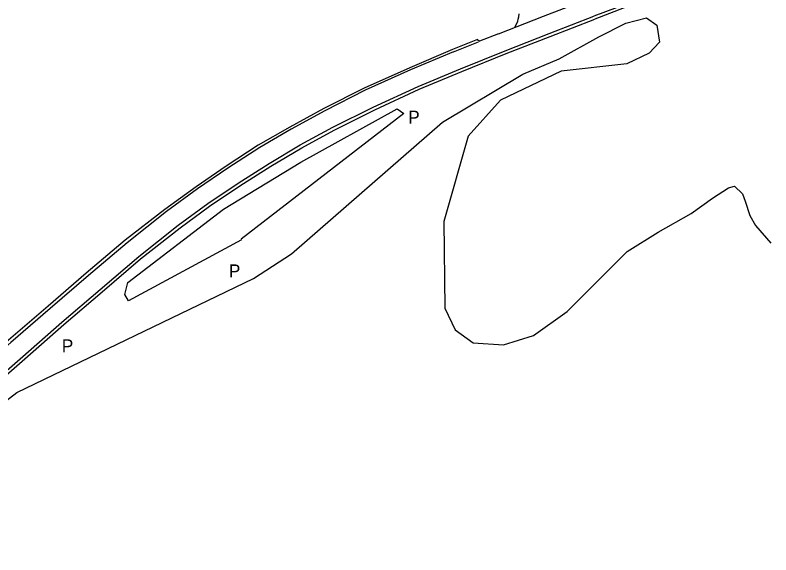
# Model space of a CAD drawing. Extents: x 2030130 to 2036320, y 723205 to 762423.
# Drawn here: x 2034000 to 2034735, y 739838 to 740362 of the extents above; entities that cross this region are included whole.
import ezdxf

# ---------------------------------------------------------------- set-up
doc = ezdxf.new("R2010")
doc.units = 0
for name, color, linetype in [('Draft_Station Labels Major', 7, 'Continuous'), ('Draft_Station Tics Major', 7, 'Continuous'), ('Prop Horizontal Alignment Ramp', 7, 'Continuous')]:
    doc.layers.add(name, color=color, linetype=linetype)

msp = doc.modelspace()

# ---------------------------------------------------------------- linework, layer by layer
at = {"layer": 'Draft_Station Labels Major'}
for p, q in [((2034469.73, 740344.19), (2034513.46, 740361.41)), ((2034518.82, 740344.32), (2034562.33, 740361.24)), ((2034519.95, 740341.57), (2034563.49, 740358.32)), ((2034449.13, 740338.71), (2034451.28, 740336.84)), ((2034425.91, 740326.71), (2034450.06, 740336.36))]:
    msp.add_line(p, q, dxfattribs=at)
for points in [[(2034513.46, 740361.41), (2034556.47, 740378.12), (2034598.79, 740393.97), (2034640.95, 740409.57), (2034672.24, 740420.38), (2034705.33, 740431.5), (2034739.05, 740441.69), (2034784.48, 740453.51), (2034831.34, 740463.84), (2034879.17, 740472.73), (2034926.29, 740481.01), (2034973.03, 740488.78), (2035019.95, 740496.53), (2035066.86, 740504.41), (2035113.03, 740511.99), (2035158.95, 740520.36), (2035205.95, 740529.42), (2035250.45, 740540.22)], [(2035255.08, 740522.45), (2035209.64, 740512.04), (2035162.82, 740502.19), (2035124.96, 740493.7), (2035070.49, 740484.2), (2035023.15, 740476.47), (2034976.7, 740468.72), (2034930.55, 740460.94), (2034882.81, 740452.73), (2034835.3, 740442.94), (2034789.31, 740432.54), (2034744.88, 740421.18), (2034711.74, 740411.49), (2034678.43, 740400.82), (2034647.71, 740390.2), (2034606.12, 740374.76), (2034563.49, 740358.32)], [(2035124.6, 740496.21), (2035069.92, 740487.11), (2035022.78, 740479.26), (2034976.11, 740471.23), (2034929.93, 740463.55), (2034882.26, 740455.21), (2034834.71, 740445.98), (2034788.47, 740435.7), (2034744, 740424.42), (2034710.73, 740414.49), (2034677.51, 740403.77), (2034646.63, 740393.04), (2034605.17, 740377.4), (2034562.33, 740361.24)], [(2034485.39, 740350.35), (2034488.32, 740356.32), (2034488.93, 740358.28), (2034489.59, 740360.53), (2034489.9, 740363.59)], [(2034449.13, 740338.71), (2034425.08, 740329.03), (2034383.42, 740311.18), (2034339.12, 740291.23), (2034299.72, 740271.5), (2034266.7, 740253.36), (2034235.97, 740235.98), (2034204.78, 740215.55), (2034175.57, 740195.45), (2034145.08, 740173.52), (2034106.47, 740143.68), (2034068.8, 740111.45), (2034031.56, 740079.54), (2033993.07, 740046.52), (2033956.63, 740014.36), (2033956.63, 740014.36), (2033920.05, 739982.72), (2033883.39, 739951.33), (2033845.36, 739918.41), (2033809.64, 739886.69), (2033772.87, 739855.11)], [(2033787.21, 739839.82), (2033823.69, 739871.9), (2033859.53, 739902.96), (2033897.7, 739936.06), (2033933.99, 739967.2), (2033970.29, 739998.86), (2034007.02, 740030.56), (2034045.1, 740063.73), (2034082.27, 740095.7), (2034119.76, 740127.74), (2034158.22, 740158.12), (2034186.92, 740179.22), (2034216.36, 740199.03), (2034246.65, 740218.23), (2034276.92, 740236.14), (2034308.45, 740253.4), (2034347.86, 740272.89), (2034391.53, 740292.91), (2034432.82, 740310.06), (2034476.16, 740327.67), (2034518.82, 740344.32)], [(2033789.42, 739837.7), (2033825.85, 739869.55), (2033861.64, 739900.51), (2033899.89, 739933.62), (2033935.83, 739965.05), (2033972.49, 739996.44), (2034009.02, 740028.36), (2034047, 740061.55), (2034084.08, 740093.51), (2034121.62, 740125.33), (2034160.14, 740155.63), (2034188.7, 740176.62), (2034218.22, 740196.35), (2034248.24, 740215.38), (2034278.54, 740233.4), (2034309.87, 740250.48), (2034349.43, 740270.22), (2034392.65, 740290.23), (2034434.05, 740307.51), (2034477.22, 740324.96), (2034519.95, 740341.57)], [(2034469.73, 740344.19), (2034451.28, 740336.84)], [(2034425.91, 740326.71), (2034384.23, 740309.02), (2034340.06, 740289.38), (2034300.73, 740269.43), (2034267.9, 740251.38), (2034237.48, 740233.62), (2034206.33, 740213.42), (2034177.06, 740193.52), (2034146.93, 740171.36), (2034108.56, 740141.14), (2034070.89, 740109.22), (2034033.63, 740077.12), (2033995.41, 740043.99), (2033958.66, 740011.91)]]:
    msp.add_lwpolyline(points, dxfattribs=at)
at = {"layer": 'Draft_Station Tics Major'}
for points in [[(2033955.58, 739960.51), (2034001.22, 739995.46), (2034231.49, 740106.21), (2034268.33, 740130.3), (2034415.29, 740258.19), (2034493.48, 740304.87), (2034528.53, 740319.77), (2034567.4, 740341.14), (2034593.5, 740354.4), (2034613.74, 740359.65), (2034623.51, 740352.57), (2034626.14, 740336.09), (2034616.15, 740325.4), (2034594.56, 740314.89), (2034530.71, 740307.83), (2034471.5, 740279.65), (2034440.13, 740244.62), (2034416.39, 740161.64), (2034417.54, 740077.43), (2034427.53, 740056.52), (2034444.88, 740043.89), (2034474.52, 740041.99), (2034503.74, 740050.81), (2034536.47, 740074.14), (2034594.77, 740132.61), (2034624.9, 740151.23), (2034657.03, 740169.44), (2034677.8, 740184.42), (2034693.28, 740194.58), (2034699.18, 740196.05)], [(2034219.61, 740143.74), (2034109.77, 740084.71), (2034106.37, 740090.64), (2034109.24, 740102.34), (2034202.18, 740173.7), (2034277.45, 740219.47), (2034371.26, 740271.33), (2034377.5, 740266.69), (2034219.48, 740144.49)], [(2034699.18, 740196.05), (2034706.93, 740188.56), (2034709.72, 740181.37), (2034714.26, 740167.59), (2034719.61, 740157.96), (2034734.39, 740140.69)]]:
    msp.add_lwpolyline(points, dxfattribs=at)

# ---------------------------------------------------------------- texts
at = {"layer": 'Prop Horizontal Alignment Ramp'}
for p in [(2034381.87, 740256.9), (2034207.44, 740107.48), (2034044.94, 740034.65)]:
    msp.add_text('P', height=12.5, dxfattribs=at).set_placement(p)

doc.saveas('drawing.dxf')
